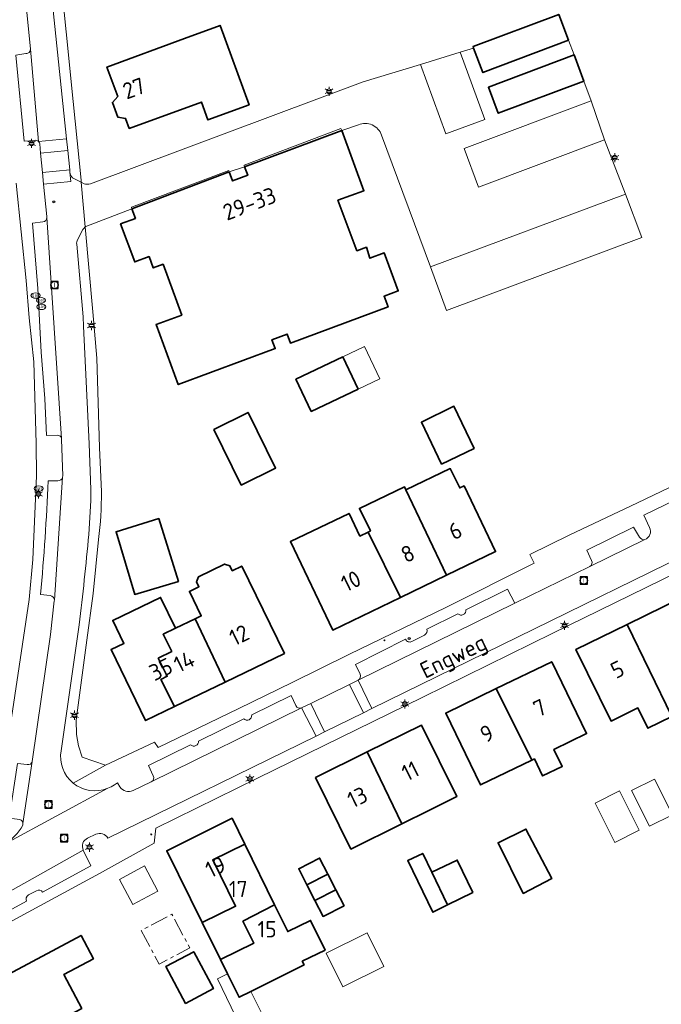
# Model space of a CAD drawing. Header units: metres. Extents: x 140853 to 145288, y 474558 to 480269.
# Tile 335 of 428: x 144609 to 144680, y 478544 to 478653. Entities that reach past the tile are written whole.
import ezdxf
from ezdxf.enums import TextEntityAlignment as Align

# ---------------------------------------------------------------- set-up
doc = ezdxf.new("R2010")
doc.units = ezdxf.units.M
doc.header["$MEASUREMENT"] = 0
doc.linetypes.add('AM-AS', pattern=[16, 10, -2, 2, -2])
for name, color, linetype, lineweight in [('B-WE-AM-AS_SPOOR_RAIL-G', 10, 'AM-AS', 18), ('B-WE-KL-ET_LS_OV_LICHTMAST-S', 190, 'Continuous', 18), ('B-WE-KL-GAS_PUT-S', 30, 'Continuous', 18), ('B-WE-KL-WATER_BRANDLEIDING_PUT-S', 150, 'Continuous', 18), ('B-WE-OG-BEBOUWING-G', 7, 'Continuous', 35), ('B-WE-OG-BEBOUWING_BIJGEBOUW-G', 7, 'Continuous', 18), ('B-WE-OG-BEBOUWING_HUISNUMMER-T18', 10, 'Continuous', 18), ('B-WE-OG-BEBOUWING_STRAATNAAM-T18', 10, 'Continuous', 18), ('B-WE-OG-TERREIN_ERF-G', 7, 'Continuous', 18), ('B-WE-RI-GWA_RIOOLPUT-S', 30, 'Continuous', 18), ('B-WE-VH-VERHARDING_BETONSTRAATSTEEN-G', 252, 'Continuous', 18), ('B-WE-VH-VERHARDING_STRAATBAKSTEEN-G', 252, 'Continuous', 18), ('X-XX-XX-ALGEMEEN-S', 7, 'Continuous', 18)]:
    doc.layers.add(name, color=color, linetype=linetype, lineweight=lineweight)
doc.styles.add('NLCS-ISO', font='txt')

# ---------------------------------------------------------------- blocks, each defined once
blk = doc.blocks.new('SIE-WEG_AFVALBAK_TYPE_01')
for radius in [0.25, 0.156]:
    blk.add_circle((0, 0), radius)
blk = doc.blocks.new('B-SIE-WEG_LICHTMAST-SO')
at = {"ltscale": 0.1}
for p, q in [((-1.1, 0.63), (-2.19, 1.27)), ((0, 1.27), (0, 2.53)), ((1.1, 0.63), (2.19, 1.27)), ((-1.1, -0.63), (-2.19, -1.27)), ((0, -1.27), (0, -2.53)), ((1.1, -0.63), (2.19, -1.27))]:
    blk.add_line(p, q, dxfattribs=at)
at = {"flags": 128}
for points in [[(-1.16, 0.5), (1.16, 0.5)], [(-1.16, -0.5), (1.16, -0.5)]]:
    blk.add_lwpolyline(points, dxfattribs=at)
at = {"ltscale": 0.1}
blk.add_circle((0, 0), 1.27, dxfattribs=at)
at = {"style": 'NLCS-ISO'}
blk.add_attdef('TYPE', text='', height=1.8, dxfattribs=at).set_placement((0, 2.53), align=Align.BOTTOM_CENTER)
blk = doc.blocks.new('SKL-GAS_PUT-SO')
at = {"color": 0, "linetype": 'ByBlock', "lineweight": 18}
blk.add_ellipse((0, 0), major_axis=(2.5, 0), ratio=0.601255, dxfattribs=at)
at = {"color": 0, "linetype": 'ByBlock', "lineweight": 18, "style": 'NLCS-ISO'}
blk.add_text('gas', height=1.8, dxfattribs=at).set_placement((0.12, 0.3), align=Align.MIDDLE_CENTER)
blk = doc.blocks.new('SRI-PUT_INSPECTIE-SO')
at = {"lineweight": -3, "flags": 128}
blk.add_lwpolyline([(-2, -2), (2, -2), (2, 2), (-2, 2)], close=True, dxfattribs=at)
at = {"lineweight": -3, "ltscale": 1.5}
blk.add_circle((0, 0), 2, dxfattribs=at)
at = {"ltscale": 0.1, "style": 'NLCS-ISO'}
blk.add_text('I', height=2.5, dxfattribs=at).set_placement((0, -0.01), align=Align.MIDDLE_CENTER)
blk = doc.blocks.new('SIE-WEG_STRAATPOT_BRANDKRAAN-SO')
blk.add_ellipse((0, 0), major_axis=(-0.729, 0), ratio=0.685994)
at = {"style": 'NLCS-ISO'}
blk.add_text('BR', height=0.4, dxfattribs=at).set_placement((-0.3, -0.15))

msp = doc.modelspace()

# ---------------------------------------------------------------- linework, layer by layer
at = {"layer": 'B-WE-AM-AS_SPOOR_RAIL-G', "ltscale": 0.2, "flags": 128}
msp.add_lwpolyline([(144622.808, 478552.366), (144624.787, 478548.661), (144628.157, 478550.462), (144626.177, 478554.166), (144622.808, 478552.366)], close=True, dxfattribs=at)
at = {"layer": 'B-WE-OG-BEBOUWING-G', "ltscale": 0.2, "flags": 128}
for points in [[(144670.003, 478650.665), (144668.927, 478653.524), (144659.46, 478649.96), (144659.521, 478649.799), (144660.536, 478647.101), (144670.003, 478650.665)], [(144621.48, 478640.911), (144629.443, 478643.835), (144630.162, 478641.865), (144634.71, 478643.539), (144631.512, 478652.3), (144627.574, 478650.851), (144619.006, 478647.697), (144620.196, 478644.434), (144619.614, 478643.807), (144620.217, 478642.153), (144621.069, 478642.038), (144621.48, 478640.911)], [(144670.63, 478649.035), (144661.153, 478645.482), (144662.232, 478642.605), (144671.709, 478646.158), (144670.63, 478649.035)], [(144621.776, 478632.037), (144622.164, 478630.989), (144620.523, 478630.382), (144622.077, 478626.181), (144623.672, 478626.771), (144624.129, 478625.533), (144625.208, 478625.932), (144627.282, 478620.324), (144624.441, 478619.273), (144626.89, 478612.652), (144637.609, 478616.617), (144637.245, 478617.601), (144638.914, 478618.219), (144639.278, 478617.234), (144650.063, 478621.223), (144649.626, 478622.405), (144651.201, 478622.988), (144649.65, 478627.182), (144648.068, 478626.594), (144647.673, 478627.804), (144646.622, 478627.413), (144644.521, 478632.989), (144647.392, 478634.046), (144644.946, 478640.689), (144634.216, 478636.679), (144634.563, 478635.759), (144632.899, 478635.127), (144632.523, 478636.118), (144621.776, 478632.037)], [(144646.766, 478612.139), (144645.078, 478615.7), (144639.892, 478613.236), (144641.583, 478609.676), (144646.766, 478612.139)], [(144633.845, 478601.551), (144637.636, 478603.421), (144634.604, 478609.57), (144630.827, 478607.672), (144633.845, 478601.551)], [(144655.964, 478603.864), (144659.573, 478605.595), (144657.339, 478610.251), (144653.745, 478608.489), (144655.964, 478603.864)], [(144658.463, 478601.464), (144657.978, 478601.23), (144656.944, 478603.377), (144652.04, 478601.015), (144656.51, 478591.589), (144661.953, 478594.21), (144658.463, 478601.464)], [(144651.451, 478589.153), (144656.51, 478591.589), (144652.04, 478601.015), (144651.872, 478601.365), (144646.911, 478598.976), (144648.113, 478596.48), (144647.873, 478596.365), (144651.451, 478589.153)], [(144624.75, 478597.857), (144620.019, 478596.402), (144622.082, 478589.48), (144626.903, 478590.916), (144624.75, 478597.857)], [(144651.451, 478589.153), (144647.873, 478596.365), (144646.959, 478595.925), (144645.757, 478598.42), (144639.288, 478595.305), (144643.954, 478585.543), (144651.451, 478589.153)], [(144632.084, 478579.801), (144638.624, 478582.958), (144633.905, 478592.606), (144632.851, 478592.097), (144632.595, 478592.628), (144632.011, 478592.824), (144629.13, 478591.433), (144628.92, 478590.855), (144629.177, 478590.324), (144628.123, 478589.815), (144629.431, 478587.104), (144628.755, 478586.778), (144632.084, 478579.801)], [(144626.478, 478577.095), (144624.972, 478580.085), (144625.68, 478580.441), (144624.676, 478582.433), (144626.17, 478583.185), (144625.217, 478585.078), (144626.572, 478585.76), (144624.937, 478589.148), (144619.66, 478586.6), (144620.882, 478584.068), (144619.46, 478583.377), (144623.272, 478575.548), (144626.478, 478577.095)], [(144676.466, 478586.169), (144681.419, 478575.988), (144684.068, 478577.285), (144682.969, 478579.545), (144686.414, 478581.232), (144682.538, 478589.144), (144676.466, 478586.169)], [(144628.755, 478586.778), (144626.586, 478585.731), (144626.572, 478585.76), (144625.217, 478585.078), (144626.17, 478583.185), (144624.676, 478582.433), (144625.68, 478580.441), (144624.972, 478580.085), (144626.478, 478577.095), (144632.084, 478579.801), (144628.755, 478586.778)], [(144681.419, 478575.988), (144676.466, 478586.169), (144670.822, 478583.404), (144674.698, 478575.492), (144677.671, 478576.949), (144678.77, 478574.69), (144681.419, 478575.988)], [(144665.95, 478571.186), (144666.23, 478571.321), (144667.145, 478569.431), (144669.305, 478570.477), (144668.39, 478572.367), (144671.99, 478574.111), (144668.15, 478582.04), (144662.019, 478579.07), (144665.95, 478571.186)], [(144665.95, 478571.186), (144662.019, 478579.07), (144656.439, 478576.368), (144660.279, 478568.439), (144665.95, 478571.186)], [(144651.576, 478564.142), (144654.563, 478565.624), (144657.661, 478567.162), (144653.744, 478575.053), (144647.75, 478572.079), (144651.576, 478564.142)], [(144647.75, 478572.079), (144642.058, 478569.255), (144645.968, 478561.36), (144651.576, 478564.142), (144647.75, 478572.079)], [(144634.246, 478561.888), (144632.831, 478564.767), (144625.627, 478561.178), (144629.541, 478553.244), (144633.219, 478555.052), (144630.696, 478560.17), (144634.246, 478561.888)], [(144664.995, 478556.457), (144668.151, 478558.108), (144665.295, 478563.568), (144662.226, 478562.049), (144664.995, 478556.457)], [(144629.541, 478553.244), (144631.548, 478549.176), (144635.222, 478550.964), (144634.039, 478553.394), (144637.539, 478555.186), (144634.246, 478561.888), (144630.696, 478560.17), (144633.219, 478555.052), (144629.541, 478553.244)], [(144654.903, 478558.79), (144653.891, 478560.887), (144652.245, 478560.094), (144655.026, 478554.385), (144656.64, 478555.187), (144654.903, 478558.79)], [(144643.409, 478558.605), (144642.506, 478560.37), (144640.199, 478559.183), (144641.1, 478557.424), (144643.409, 478558.605)], [(144654.903, 478558.79), (144656.64, 478555.187), (144659.428, 478556.571), (144657.707, 478560.141), (144654.903, 478558.79)], [(144643.409, 478558.605), (144641.1, 478557.424), (144641.988, 478555.688), (144644.297, 478556.87), (144643.409, 478558.605)], [(144641.988, 478555.688), (144642.89, 478553.925), (144645.2, 478555.106), (144644.297, 478556.87), (144641.988, 478555.688)], [(144637.539, 478555.186), (144634.039, 478553.394), (144635.222, 478550.964), (144631.548, 478549.176), (144632.332, 478547.587), (144633.61, 478544.997), (144634.906, 478545.642), (144640.792, 478548.567), (144640.593, 478548.971), (144643.115, 478550.21), (144641.505, 478553.486), (144638.983, 478552.247), (144637.539, 478555.186)], [(144613.572, 478542.351), (144616.228, 478543.767), (144614.247, 478547.507), (144617.526, 478549.243), (144616.148, 478551.823), (144603.223, 478544.917), (144604.435, 478542.599), (144604.158, 478542.448), (144606.262, 478538.455), (144613.572, 478542.351)], [(144627.676, 478544.316), (144630.765, 478545.962), (144628.601, 478550.021), (144625.512, 478548.375), (144627.676, 478544.316)]]:
    msp.add_lwpolyline(points, close=True, dxfattribs=at)
at = {"layer": 'B-WE-OG-BEBOUWING_BIJGEBOUW-G', "ltscale": 0.2, "flags": 128}
for points in [[(144649.149, 478613.271), (144647.457, 478616.831), (144645.078, 478615.7), (144646.766, 478612.139), (144649.149, 478613.271)], [(144679.504, 478569.094), (144676.967, 478567.819), (144678.953, 478563.87), (144681.49, 478565.145), (144679.504, 478569.094)], [(144675.113, 478562.09), (144677.82, 478563.451), (144675.646, 478567.775), (144672.939, 478566.414), (144675.113, 478562.09)], [(144621.872, 478555.221), (144624.65, 478556.706), (144623.161, 478559.493), (144620.383, 478558.009), (144621.872, 478555.221)], [(144647.75, 478552.116), (144643.238, 478549.856), (144645.082, 478546.144), (144649.606, 478548.409), (144647.75, 478552.116)], [(144632.332, 478547.587), (144631.221, 478547.049), (144634.261, 478540.763), (144636.736, 478541.96), (144634.906, 478545.642), (144633.61, 478544.997), (144632.332, 478547.587)]]:
    msp.add_lwpolyline(points, close=True, dxfattribs=at)
at = {"layer": 'B-WE-OG-TERREIN_ERF-G', "ltscale": 0.2, "flags": 128}
msp.add_lwpolyline([(144612.605, 478670.459), (144614.743, 478649.439), (144615.061, 478646.06), (144616.155, 478635.222), (144616.177, 478634.98), (144616.486, 478634.817), (144616.486, 478634.817, 0.1554941), (144617.187, 478634.818), (144617.187, 478634.818), (144647.302, 478646.06), (144653.637, 478647.998), (144658.021, 478649.34), (144659.521, 478649.799), (144659.46, 478649.96), (144668.927, 478653.524), (144670.003, 478650.665), (144670.63, 478649.035), (144671.709, 478646.158), (144672.497, 478643.959), (144673.979, 478639.65), (144676.297, 478633.685), (144678.092, 478628.899), (144656.525, 478620.823), (144654.74, 478625.657), (144649.344, 478640.19), (144649.344, 478640.19, 0.4366299), (144646.795, 478641.333), (144646.795, 478641.333), (144644.946, 478640.689), (144647.392, 478634.046), (144644.521, 478632.989), (144646.622, 478627.413), (144647.673, 478627.804), (144648.068, 478626.594), (144649.65, 478627.182), (144651.201, 478622.988), (144649.626, 478622.405), (144650.063, 478621.223), (144639.278, 478617.234), (144638.914, 478618.219), (144637.245, 478617.601), (144637.609, 478616.617), (144626.89, 478612.652), (144624.441, 478619.273), (144627.282, 478620.324), (144625.208, 478625.932), (144624.129, 478625.533), (144623.672, 478626.771), (144622.077, 478626.181), (144620.523, 478630.382), (144622.164, 478630.989), (144621.776, 478632.037), (144616.664, 478630.103), (144616.619, 478630.063), (144617.463, 478620.694), (144617.89, 478615.574), (144618.196, 478605.7), (144618.416, 478600.81), (144618.416, 478600.81, -0.0288099), (144618.088, 478595.535), (144618.088, 478595.535), (144617.505, 478589.58), (144616.781, 478584.431), (144615.624, 478575.59), (144615.653, 478574.009), (144615.867, 478572.762), (144616.268, 478571.514), (144618.869, 478570.619), (144624.27, 478573.163), (144624.665, 478572.559), (144633.597, 478576.884), (144639.456, 478579.742), (144645.797, 478582.863), (144656.446, 478588.04), (144666.204, 478592.937), (144665.733, 478593.876), (144670.084, 478596.025), (144677.639, 478599.572), (144703.061, 478611.764)], format="xyb", dxfattribs=at)
for points in [[(144629.443, 478643.835), (144621.48, 478640.911), (144621.069, 478642.038), (144620.217, 478642.153), (144619.614, 478643.807), (144620.196, 478644.434), (144619.006, 478647.697), (144627.574, 478650.851), (144631.512, 478652.3), (144634.71, 478643.539), (144630.162, 478641.865), (144629.443, 478643.835)], [(144634.216, 478636.679), (144644.946, 478640.689), (144644.858, 478640.915), (144634.152, 478636.872), (144634.216, 478636.679)], [(144632.523, 478636.118), (144632.899, 478635.127), (144634.563, 478635.759), (144634.216, 478636.679), (144632.523, 478636.118)], [(144621.776, 478632.037), (144632.523, 478636.118), (144632.493, 478636.29), (144621.734, 478632.241), (144621.776, 478632.037)], [(144645.078, 478615.7), (144646.766, 478612.139), (144641.583, 478609.676), (144639.892, 478613.236), (144645.078, 478615.7)], [(144633.845, 478601.551), (144630.827, 478607.672), (144634.604, 478609.57), (144637.636, 478603.421), (144633.845, 478601.551)], [(144655.964, 478603.864), (144653.745, 478608.489), (144657.339, 478610.251), (144659.573, 478605.595), (144655.964, 478603.864)], [(144656.51, 478591.589), (144651.451, 478589.153), (144643.954, 478585.543), (144639.288, 478595.305), (144645.757, 478598.42), (144646.959, 478595.925), (144647.873, 478596.365), (144648.113, 478596.48), (144646.911, 478598.976), (144651.872, 478601.365), (144652.04, 478601.015), (144656.944, 478603.377), (144657.978, 478601.23), (144658.463, 478601.464), (144661.953, 478594.21), (144656.51, 478591.589)], [(144624.75, 478597.857), (144626.903, 478590.916), (144622.082, 478589.48), (144620.019, 478596.402), (144624.75, 478597.857)], [(144626.572, 478585.76), (144626.586, 478585.731), (144628.755, 478586.778), (144629.431, 478587.104), (144628.123, 478589.815), (144629.177, 478590.324), (144628.92, 478590.855), (144629.13, 478591.433), (144632.011, 478592.824), (144632.595, 478592.628), (144632.851, 478592.097), (144633.905, 478592.606), (144638.624, 478582.958), (144632.084, 478579.801), (144626.478, 478577.095), (144623.272, 478575.548), (144619.46, 478583.377), (144620.882, 478584.068), (144619.66, 478586.6), (144624.937, 478589.148), (144626.572, 478585.76)], [(144682.538, 478589.144), (144686.414, 478581.232), (144682.969, 478579.545), (144684.068, 478577.285), (144681.419, 478575.988), (144678.77, 478574.69), (144677.671, 478576.949), (144674.698, 478575.492), (144670.822, 478583.404), (144676.466, 478586.169), (144682.538, 478589.144)], [(144671.99, 478574.111), (144668.39, 478572.367), (144669.305, 478570.477), (144667.145, 478569.431), (144666.23, 478571.321), (144665.95, 478571.186), (144660.279, 478568.439), (144656.439, 478576.368), (144662.019, 478579.07), (144668.15, 478582.04), (144671.99, 478574.111)], [(144651.576, 478564.142), (144645.968, 478561.36), (144642.058, 478569.255), (144647.75, 478572.079), (144653.744, 478575.053), (144657.661, 478567.162), (144654.563, 478565.624), (144651.576, 478564.142)], [(144629.541, 478553.244), (144625.627, 478561.178), (144632.831, 478564.767), (144634.246, 478561.888), (144637.539, 478555.186), (144638.983, 478552.247), (144641.505, 478553.486), (144643.115, 478550.21), (144640.593, 478548.971), (144640.792, 478548.567), (144634.906, 478545.642), (144633.61, 478544.997), (144632.332, 478547.587), (144631.548, 478549.176), (144629.541, 478553.244)], [(144662.226, 478562.049), (144665.295, 478563.568), (144668.151, 478558.108), (144664.995, 478556.457), (144662.226, 478562.049)], [(144656.64, 478555.187), (144655.026, 478554.385), (144652.245, 478560.094), (144653.891, 478560.887), (144654.903, 478558.79), (144657.707, 478560.141), (144659.428, 478556.571), (144656.64, 478555.187)], [(144641.988, 478555.688), (144641.1, 478557.424), (144640.199, 478559.183), (144642.506, 478560.37), (144643.409, 478558.605), (144644.297, 478556.87), (144645.2, 478555.106), (144642.89, 478553.925), (144641.988, 478555.688)], [(144606.262, 478538.455), (144604.158, 478542.448), (144604.435, 478542.599), (144603.223, 478544.917), (144616.148, 478551.823), (144617.526, 478549.243), (144614.247, 478547.507), (144616.228, 478543.767), (144613.572, 478542.351), (144615.781, 478538.18), (144618.432, 478539.584), (144618.179, 478540.061), (144621.458, 478541.798), (144622.815, 478539.235), (144609.899, 478532.313), (144608.651, 478534.605), (144608.368, 478534.456), (144606.262, 478538.455)], [(144627.676, 478544.316), (144625.512, 478548.375), (144628.601, 478550.021), (144630.765, 478545.962), (144627.676, 478544.316)]]:
    msp.add_lwpolyline(points, close=True, dxfattribs=at)
for points in [[(144607.731, 478570.92), (144610.426, 478588.91), (144610.821, 478593.326), (144611.217, 478602.557), (144611.203, 478606.132), (144610.939, 478615.156), (144610.434, 478620.002), (144610.088, 478624.13), (144608.986, 478634.877)], [(144683.682, 478592.73), (144668.279, 478585.19), (144653.891, 478578.119), (144635.645, 478569.179), (144624.399, 478563.651), (144624.239, 478561.994), (144618.194, 478558.672), (144594.912, 478546.078)]]:
    msp.add_lwpolyline(points, dxfattribs=at)
at = {"layer": 'B-WE-VH-VERHARDING_BETONSTRAATSTEEN-G', "ltscale": 0.2, "flags": 128}
msp.add_lwpolyline([(144671.709, 478646.158), (144662.232, 478642.605), (144661.153, 478645.482), (144670.63, 478649.035), (144670.003, 478650.665), (144660.536, 478647.101), (144659.521, 478649.799), (144658.021, 478649.34), (144660.768, 478641.927), (144656.457, 478640.323), (144653.637, 478647.998), (144647.302, 478646.06), (144617.187, 478634.818), (144617.187, 478634.818, -0.1554941), (144616.486, 478634.817), (144616.486, 478634.817), (144616.177, 478634.98), (144616.619, 478630.063), (144616.664, 478630.103), (144621.776, 478632.037), (144621.734, 478632.241), (144632.493, 478636.29), (144632.523, 478636.118), (144634.216, 478636.679), (144634.152, 478636.872), (144644.858, 478640.915), (144644.946, 478640.689), (144646.795, 478641.333), (144646.795, 478641.333, -0.4366299), (144649.344, 478640.19), (144649.344, 478640.19), (144654.74, 478625.657), (144676.297, 478633.685), (144673.979, 478639.65), (144660.075, 478634.43), (144658.472, 478638.729), (144672.497, 478643.959), (144671.709, 478646.158)], format="xyb", close=True, dxfattribs=at)
for points in [[(144658.021, 478649.34), (144653.637, 478647.998), (144656.457, 478640.323), (144660.768, 478641.927), (144658.021, 478649.34)], [(144673.979, 478639.65), (144672.497, 478643.959), (144658.472, 478638.729), (144660.075, 478634.43), (144673.979, 478639.65)], [(144654.74, 478625.657), (144656.525, 478620.823), (144678.092, 478628.899), (144676.297, 478633.685), (144654.74, 478625.657)], [(144648.289, 478576.863), (144646.756, 478579.997), (144645.811, 478579.536), (144647.346, 478576.402), (144648.289, 478576.863)], [(144642.116, 478573.84), (144643.059, 478574.302), (144641.521, 478577.442), (144640.507, 478576.948), (144642.116, 478573.84)]]:
    msp.add_lwpolyline(points, close=True, dxfattribs=at)
at = {"layer": 'B-WE-VH-VERHARDING_STRAATBAKSTEEN-G', "ltscale": 0.2, "flags": 128}
for points in [[(144605.356, 478692.828), (144605.36, 478692.792), (144606.183, 478685.724), (144607.284, 478676.157), (144608.901, 478666.274), (144608.911, 478666.172), (144610.163, 478653.817), (144610.169, 478653.762), (144610.555, 478649.679), (144611.468, 478639.477), (144614.546, 478639.778), (144611.302, 478670.977), (144609.259, 478689.901), (144606.886, 478710.59), (144603.34, 478710.176), (144605.356, 478692.828)], [(144614.895, 478636.366), (144614.676, 478638.504), (144611.681, 478638.209), (144611.892, 478636.07), (144614.895, 478636.366)], [(144612.02, 478634.776), (144615.028, 478635.072), (144614.922, 478636.1), (144614.895, 478636.366), (144611.892, 478636.07), (144612.02, 478634.776)], [(144647.346, 478576.402), (144645.811, 478579.536), (144641.521, 478577.442), (144643.059, 478574.302), (144647.346, 478576.402)]]:
    msp.add_lwpolyline(points, close=True, dxfattribs=at)
for points in [[(144611.302, 478670.977), (144614.546, 478639.778), (144614.676, 478638.504), (144614.895, 478636.366), (144614.922, 478636.1), (144614.922, 478636.1, 0.1752932), (144615.219, 478635.487), (144615.219, 478635.487), (144616.177, 478634.98), (144616.155, 478635.222), (144615.061, 478646.06), (144614.743, 478649.439), (144612.605, 478670.459)], [(144609.117, 478570.812), (144610.203, 478570.681), (144610.203, 478570.681, 0.405465), (144610.754, 478571.042), (144610.754, 478571.042), (144612.772, 478585.056), (144613.198, 478588.768), (144613.203, 478588.838), (144613.203, 478588.838, 0.3900082), (144612.74, 478589.339), (144612.74, 478589.339), (144611.678, 478589.451), (144611.678, 478589.451, 0.0131409), (144612.503, 478602.008), (144612.503, 478602.008), (144613.594, 478602.015), (144613.594, 478602.015, 0.3636788), (144614.118, 478602.418), (144614.118, 478602.418), (144614.129, 478602.572), (144614.129, 478602.572), (144614.005, 478606.578), (144613.998, 478606.68), (144613.998, 478606.68, 0.3923528), (144613.512, 478607.043), (144613.512, 478607.043), (144612.338, 478607.011), (144612.157, 478611.101), (144611.757, 478616.226), (144611.378, 478623.254), (144610.79, 478630.469), (144611.925, 478630.619), (144611.925, 478630.619, 0.3857699), (144612.379, 478631.106), (144612.379, 478631.106), (144612.374, 478631.185), (144612.02, 478634.776), (144611.892, 478636.07), (144611.681, 478638.209), (144611.583, 478639.209), (144611.583, 478639.209, 0.1688446), (144611.468, 478639.477), (144611.468, 478639.477, 0.2769451), (144611.027, 478639.609), (144611.027, 478639.609), (144609.878, 478639.512), (144608.935, 478649.033), (144610.064, 478649.187), (144610.064, 478649.187, 0.4282815), (144610.555, 478649.679), (144610.555, 478649.679), (144610.169, 478653.762)], [(144607.7, 478561.915), (144619.093, 478568.066), (144619.093, 478568.066, -0.273072), (144615.285, 478568.648), (144615.285, 478568.648, -0.269817), (144613.945, 478572.214), (144613.945, 478572.214), (144615.928, 478586.107), (144615.928, 478586.107, 0.0095193), (144616.997, 478596.096), (144616.997, 478596.096, 0.020884), (144617.241, 478601.078), (144617.241, 478601.078), (144617.031, 478606.096), (144616.416, 478619.08), (144616.375, 478620.13), (144615.672, 478628.132), (144615.672, 478628.132, -0.1699835), (144615.767, 478628.633), (144615.767, 478628.633), (144616.345, 478629.781), (144616.345, 478629.781, -0.028771), (144616.619, 478630.063), (144616.619, 478630.063), (144616.177, 478634.98), (144615.219, 478635.487), (144615.219, 478635.487, -0.1752932), (144614.922, 478636.1), (144614.922, 478636.1), (144615.028, 478635.072), (144612.02, 478634.776), (144612.374, 478631.185), (144612.379, 478631.106), (144613.998, 478606.68), (144614.005, 478606.578), (144614.005, 478606.578), (144614.129, 478602.572), (144614.118, 478602.418), (144613.203, 478588.838), (144613.198, 478588.768), (144612.772, 478585.056), (144610.754, 478571.042), (144609.734, 478564.175), (144609.707, 478563.988), (144609.707, 478563.988, -0.1426415), (144607.7, 478561.915)], [(144703.061, 478611.764), (144677.639, 478599.572), (144670.084, 478596.025), (144665.733, 478593.876), (144666.204, 478592.937), (144656.446, 478588.04), (144645.797, 478582.863), (144639.456, 478579.742), (144633.597, 478576.884), (144624.665, 478572.559), (144624.27, 478573.163), (144618.869, 478570.619), (144615.285, 478568.648), (144615.285, 478568.648, 0.273072), (144619.093, 478568.066), (144619.093, 478568.066, 0.056447), (144619.84, 478568.468), (144619.84, 478568.468), (144620.182, 478568.654), (144620.445, 478568.228), (144620.445, 478568.228, 0.3924652), (144621.89, 478567.829), (144621.89, 478567.829), (144623.909, 478568.786), (144623.909, 478568.786, 0.4106166), (144624.13, 478569.46), (144624.13, 478569.46), (144623.593, 478570.572), (144628.243, 478572.874), (144628.243, 478572.874, 0.6906592), (144629.126, 478573.29), (144629.126, 478573.29), (144634.121, 478575.745), (144634.121, 478575.745, 0.7186715), (144635, 478576.173), (144635, 478576.173), (144639.354, 478578.303), (144639.88, 478577.193), (144639.88, 478577.193, 0.3942017), (144640.507, 478576.948), (144640.507, 478576.948), (144641.521, 478577.442), (144645.811, 478579.536), (144646.756, 478579.997), (144646.756, 478579.997, 0.3578818), (144646.998, 478580.667), (144646.998, 478580.667), (144646.471, 478581.749), (144652.008, 478584.524), (144652.008, 478584.524, 0.4590843), (144652.685, 478584.281), (144652.685, 478584.281), (144654.087, 478584.99), (144654.087, 478584.99, 0.3896279), (144654.347, 478585.657), (144654.347, 478585.657), (144657.781, 478587.332), (144657.781, 478587.332, 0.7007639), (144658.661, 478587.781), (144658.661, 478587.781), (144663.272, 478590.05), (144664.064, 478588.521), (144672.355, 478592.559), (144672.355, 478592.559, 0.4050197), (144672.558, 478593.223), (144672.558, 478593.223), (144672.023, 478594.345), (144677.191, 478596.884), (144677.852, 478595.815), (144677.852, 478595.815, 0.3502082), (144678.44, 478595.529), (144678.44, 478595.529, 0.433852), (144678.96, 478596.857), (144678.96, 478596.857), (144678.321, 478598.228), (144689.743, 478603.737)], [(144689.743, 478603.737), (144678.321, 478598.228), (144678.96, 478596.857), (144678.96, 478596.857, -0.433852), (144678.44, 478595.529), (144678.44, 478595.529), (144672.355, 478592.559), (144664.064, 478588.521), (144646.756, 478579.997), (144646.756, 478579.997), (144648.289, 478576.863), (144666.159, 478585.644), (144682.698, 478593.747)], [(144682.698, 478593.747), (144666.159, 478585.644), (144648.289, 478576.863), (144647.346, 478576.402), (144643.059, 478574.302), (144642.116, 478573.84), (144619.121, 478562.575), (144619.121, 478562.575, 0.38233), (144617.785, 478562.99), (144617.785, 478562.99), (144616.88, 478562.556), (144616.88, 478562.556, 0.4397885), (144616.403, 478561.231), (144616.403, 478561.231), (144617.248, 478559.494), (144611.909, 478556.587), (144611.909, 478556.587, 0.4063698), (144611.222, 478556.76), (144611.222, 478556.76), (144610.336, 478556.308), (144610.336, 478556.308, 0.3697938), (144610.123, 478555.592), (144610.123, 478555.592), (144596.768, 478548.306)], [(144595.238, 478549.403), (144616.403, 478561.231), (144616.403, 478561.231, -0.4397885), (144616.88, 478562.556), (144616.88, 478562.556), (144617.785, 478562.99), (144617.785, 478562.99, -0.38233), (144619.121, 478562.575), (144619.121, 478562.575), (144642.116, 478573.84), (144640.507, 478576.948), (144623.909, 478568.786), (144621.89, 478567.829), (144621.89, 478567.829, -0.3924652), (144620.445, 478568.228), (144620.445, 478568.228), (144620.182, 478568.654), (144619.84, 478568.468), (144619.84, 478568.468, -0.056447), (144619.093, 478568.066), (144619.093, 478568.066), (144607.7, 478561.915)], [(144607.7, 478561.915, 0.1426415), (144609.707, 478563.988), (144609.707, 478563.988), (144609.734, 478564.175), (144609.734, 478564.175, 0.3134759), (144609.399, 478564.612), (144609.399, 478564.612), (144608.219, 478564.761)]]:
    msp.add_lwpolyline(points, format="xyb", dxfattribs=at)
for points in [[(144611.027, 478639.609, -0.2769451), (144611.468, 478639.477), (144611.468, 478639.477), (144610.555, 478649.679), (144610.555, 478649.679, -0.4282815), (144610.064, 478649.187), (144610.064, 478649.187), (144608.935, 478649.033), (144609.878, 478639.512), (144611.027, 478639.609)], [(144611.583, 478639.209), (144611.681, 478638.209), (144614.676, 478638.504), (144614.546, 478639.778), (144611.468, 478639.477), (144611.468, 478639.477, -0.1688446), (144611.583, 478639.209)], [(144613.512, 478607.043, -0.3923528), (144613.998, 478606.68), (144613.998, 478606.68), (144612.379, 478631.106), (144612.379, 478631.106, -0.3857699), (144611.925, 478630.619), (144611.925, 478630.619), (144610.79, 478630.469), (144611.378, 478623.254), (144611.757, 478616.226), (144612.157, 478611.101), (144612.338, 478607.011), (144613.512, 478607.043)], [(144618.088, 478595.535, 0.0288099), (144618.416, 478600.81), (144618.416, 478600.81), (144618.196, 478605.7), (144617.89, 478615.574), (144617.463, 478620.694), (144616.619, 478630.063), (144616.619, 478630.063, 0.028771), (144616.345, 478629.781), (144616.345, 478629.781), (144615.767, 478628.633), (144615.767, 478628.633, 0.1699835), (144615.672, 478628.132), (144615.672, 478628.132), (144616.375, 478620.13), (144616.416, 478619.08), (144617.031, 478606.096), (144617.241, 478601.078), (144617.241, 478601.078, -0.020884), (144616.997, 478596.096), (144616.997, 478596.096, -0.0095193), (144615.928, 478586.107), (144615.928, 478586.107), (144613.945, 478572.214), (144613.945, 478572.214, 0.269817), (144615.285, 478568.648), (144615.285, 478568.648), (144618.869, 478570.619), (144616.268, 478571.514), (144615.867, 478572.762), (144615.653, 478574.009), (144615.624, 478575.59), (144616.781, 478584.431), (144617.505, 478589.58), (144618.088, 478595.535)], [(144613.203, 478588.838), (144614.118, 478602.418), (144614.118, 478602.418, -0.3636788), (144613.594, 478602.015), (144613.594, 478602.015), (144612.503, 478602.008), (144612.503, 478602.008, -0.0131409), (144611.678, 478589.451), (144611.678, 478589.451), (144612.74, 478589.339), (144612.74, 478589.339, -0.3900082), (144613.203, 478588.838)], [(144672.558, 478593.223, -0.4050197), (144672.355, 478592.559), (144672.355, 478592.559), (144678.44, 478595.529), (144678.44, 478595.529, -0.3502082), (144677.852, 478595.815), (144677.852, 478595.815), (144677.191, 478596.884), (144672.023, 478594.345), (144672.558, 478593.223)], [(144652.685, 478584.281, -0.4590843), (144652.008, 478584.524), (144652.008, 478584.524), (144646.471, 478581.749), (144646.998, 478580.667), (144646.998, 478580.667, -0.3578818), (144646.756, 478579.997), (144646.756, 478579.997), (144664.064, 478588.521), (144663.272, 478590.05), (144658.661, 478587.781), (144658.661, 478587.781, -0.7007639), (144657.781, 478587.332), (144657.781, 478587.332), (144654.347, 478585.657), (144654.347, 478585.657, -0.3896279), (144654.087, 478584.99), (144654.087, 478584.99), (144652.685, 478584.281)], [(144624.13, 478569.46, -0.4106166), (144623.909, 478568.786), (144623.909, 478568.786), (144640.507, 478576.948), (144640.507, 478576.948, -0.3942017), (144639.88, 478577.193), (144639.88, 478577.193), (144639.354, 478578.303), (144635, 478576.173), (144635, 478576.173, -0.7186715), (144634.121, 478575.745), (144634.121, 478575.745), (144629.126, 478573.29), (144629.126, 478573.29, -0.6906592), (144628.243, 478572.874), (144628.243, 478572.874), (144623.593, 478570.572), (144624.13, 478569.46)], [(144610.754, 478571.042, -0.405465), (144610.203, 478570.681), (144610.203, 478570.681), (144609.117, 478570.812), (144608.219, 478564.761), (144609.399, 478564.612), (144609.399, 478564.612, -0.3134759), (144609.734, 478564.175), (144609.734, 478564.175), (144610.754, 478571.042)], [(144610.123, 478555.592, -0.3697938), (144610.336, 478556.308), (144610.336, 478556.308), (144611.222, 478556.76), (144611.222, 478556.76, -0.4063698), (144611.909, 478556.587), (144611.909, 478556.587), (144617.248, 478559.494), (144616.403, 478561.231), (144595.238, 478549.403), (144595.238, 478549.403, -0.4170103), (144596.465, 478548.919), (144596.465, 478548.919), (144596.768, 478548.306), (144610.123, 478555.592)]]:
    msp.add_lwpolyline(points, format="xyb", close=True, dxfattribs=at)
for points in [[(144608.986, 478634.877), (144610.088, 478624.13), (144610.434, 478620.002), (144610.939, 478615.156), (144611.203, 478606.132), (144611.217, 478602.557), (144610.821, 478593.326), (144610.426, 478588.91), (144607.731, 478570.92)], [(144594.912, 478546.078), (144618.194, 478558.672), (144624.239, 478561.994), (144624.399, 478563.651), (144635.645, 478569.179), (144653.891, 478578.119), (144668.279, 478585.19), (144683.682, 478592.73)]]:
    msp.add_lwpolyline(points, dxfattribs=at)

# ---------------------------------------------------------------- block references
at = {"layer": 'B-WE-KL-ET_LS_OV_LICHTMAST-S', "xscale": 0.2, "yscale": 0.2, "zscale": 0.2}
for p in [(144643.543, 478645.028), (144610.688, 478639.283), (144675.109, 478637.702), (144617.311, 478619.17), (144611.44, 478600.566), (144669.564, 478586.065), (144651.914, 478577.379), (144615.419, 478576.135), (144634.806, 478569.104), (144617.076, 478561.574)]:
    msp.add_blockref('B-SIE-WEG_LICHTMAST-SO', p, dxfattribs=at)
at = {"layer": 'B-WE-KL-GAS_PUT-S', "xscale": 0.2, "yscale": 0.2, "zscale": 0.2}
for p in [(144611.12, 478622.476), (144611.728, 478621.951), (144611.777, 478621.228), (144611.473, 478601.166)]:
    msp.add_blockref('SKL-GAS_PUT-SO', p, dxfattribs=at)
at = {"layer": 'B-WE-KL-WATER_BRANDLEIDING_PUT-S', "xscale": 0.2, "yscale": 0.2, "zscale": 0.2}
for p in [(144613.146, 478632.809), (144652.381, 478584.596)]:
    msp.add_blockref('SIE-WEG_STRAATPOT_BRANDKRAAN-SO', p, dxfattribs=at)
at = {"layer": 'B-WE-RI-GWA_RIOOLPUT-S', "xscale": 0.2, "yscale": 0.2, "zscale": 0.2}
for p in [(144613.23, 478623.639), (144671.693, 478591.009), (144612.558, 478566.271), (144614.281, 478562.566)]:
    msp.add_blockref('SRI-PUT_INSPECTIE-SO', p, dxfattribs=at)
at = {"layer": 'X-XX-XX-ALGEMEEN-S', "xscale": 0.2, "yscale": 0.2, "zscale": 0.2}
for p in [(144649.664, 478584.406), (144623.91, 478562.981)]:
    msp.add_blockref('SIE-WEG_AFVALBAK_TYPE_01', p, dxfattribs=at)

# ---------------------------------------------------------------- texts
at = {"layer": 'B-WE-OG-BEBOUWING_HUISNUMMER-T18', "style": 'NLCS-ISO'}
for s, rotation, p in [('27', 20.2, (144621.986, 478645.358)), ('29-33', 20.5, (144634.76, 478632.616)), ('6', 25.7, (144657.496, 478596.503)), ('8', 25.7, (144652.245, 478593.975)), ('10', 25.7, (144645.967, 478590.952)), ('12', 25.8, (144633.616, 478584.982)), ('35', 26, (144624.962, 478581.214)), ('14', 25.8, (144627.542, 478582.05)), ('5', 26.1, (144675.404, 478581.194)), ('7', 25.8, (144666.828, 478576.955)), ('9', 25.8, (144660.973, 478574.119)), ('11', 26.4, (144652.525, 478569.983)), ('13', 26.4, (144646.682, 478567.084)), ('19', 26.5, (144631.013, 478559.392))]:
    msp.add_text(s, height=1.8, rotation=rotation, dxfattribs=at).set_placement(p, align=Align.MIDDLE_CENTER)
for s, p in [('17', (144633.515, 478556.946)), ('15', (144636.7, 478552.51))]:
    msp.add_text(s, height=1.8, dxfattribs=at).set_placement(p, align=Align.MIDDLE_CENTER)
at = {"layer": 'B-WE-OG-BEBOUWING_STRAATNAAM-T18', "style": 'NLCS-ISO'}
msp.add_text('Engweg', height=1.8, rotation=26.1, dxfattribs=at).set_placement((144657.274, 478582.658), align=Align.MIDDLE_CENTER)

doc.saveas('drawing.dxf')
